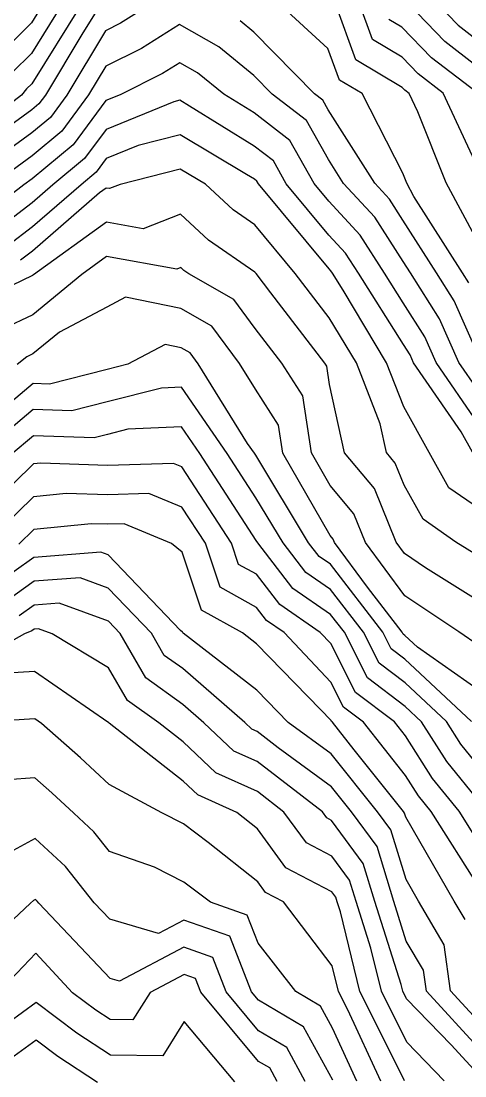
# Model space of a CAD drawing. Extents: x 42655 to 43811, y -141820 to -141156.
# Drawn here: x 43270.9 to 43301.4, y -141591.1 to -141518.6 of the extents above; entities that cross this region are included whole.
import ezdxf

# ---------------------------------------------------------------- set-up
doc = ezdxf.new("R2010")
doc.units = 0
doc.layers.add('ZE_HICN', color=7, linetype='Continuous')
doc.layers.add('ZE_LWCN', color=7, linetype='Continuous')

msp = doc.modelspace()

# ---------------------------------------------------------------- linework, layer by layer
at = {"layer": 'ZE_HICN'}
for points in [[(43272.354, -141517.568), (43271.607, -141518.766), (43269.351, -141521)], [(43302.255, -141543.972), (43300.955, -141542.084), (43299.622, -141539.089), (43297.629, -141535.937), (43297.125, -141535.148), (43295.189, -141532.114), (43293.038, -141529.796), (43292.004, -141528.157), (43290.485, -141525.469), (43288.145, -141523.656), (43286.889, -141522.382), (43284.474, -141520.424), (43281.784, -141518.887), (43279.169, -141520.522), (43276.709, -141521.754), (43275.532, -141523.716), (43273.691, -141526.207), (43271.65, -141527.901), (43268.896, -141529.91)], [(43302.159, -141523.536), (43299.076, -141521.162), (43297.049, -141519.065), (43296.157, -141518.534)], [(43302.323, -141558.47), (43298.67, -141556.172), (43297.22, -141555.208), (43296.646, -141554.43), (43295.169, -141550.732), (43293.105, -141548.284), (43292.077, -141543.6), (43291.888, -141542.348), (43291.746, -141542.127), (43288.049, -141537.303), (43287.033, -141535.987), (43286.952, -141535.89), (43283.766, -141533.686), (43281.845, -141531.903), (43279.283, -141532.914), (43276.76, -141532.46), (43271.754, -141536.059), (43271.688, -141536.113), (43268.076, -141537.854)], [(43302.388, -141572.267), (43300.123, -141569.466), (43298.391, -141566.747), (43297.269, -141565.695), (43294.675, -141563.733), (43293.095, -141560.609), (43292.151, -141559.388), (43289.553, -141557.599), (43287.144, -141554.474), (43287.039, -141554.3), (43283.176, -141548.33), (43281.914, -141546.509), (43278.22, -141546.665), (43276.828, -141547.021), (43275.912, -141547.254), (43271.74, -141547.112), (43270.216, -141548.392)], [(43302.469, -141589.324), (43298.725, -141585.233), (43298.53, -141583.811), (43297.345, -141581.802), (43296.491, -141579.081), (43295.334, -141575.322), (43293.572, -141572.932), (43292.207, -141571.217), (43288.546, -141568.537), (43287.101, -141567.418), (43286.729, -141567.252), (43286.254, -141566.804), (43281.992, -141563.102), (43280.729, -141562.193), (43279.846, -141560.672), (43276.878, -141557.57), (43274.948, -141556.865), (43271.787, -141557.104), (43269.909, -141558.436)], [(43293.96, -141591.418), (43292.285, -141587.793), (43291.451, -141586.269), (43289.764, -141585.276), (43287.169, -141581.955), (43286.421, -141580.023), (43283.904, -141579.14), (43282.061, -141577.749), (43280.055, -141576.735), (43276.963, -141575.652), (43275.9, -141574.295), (43274.519, -141573.022), (43273.019, -141571.62), (43271.851, -141570.594), (43269.952, -141570.742)], [(43276.146, -141591.502), (43273.419, -141589.725), (43271.936, -141588.608), (43270.432, -141589.702), (43266.854, -141589.997), (43262.401, -141590.802), (43261.771, -141591.008), (43261.337, -141591.047), (43257.827, -141591.589)]]:
    msp.add_lwpolyline(points, dxfattribs=at)
at = {"layer": 'ZE_LWCN'}
for points in [[(43274.998, -141517.556), (43271.627, -141522.959), (43271.274, -141523.307), (43270.925, -141523.738), (43266.558, -141527.101)], [(43279.742, -141517.533), (43277.727, -141518.793), (43276.698, -141519.308), (43274.048, -141523.723), (43272.908, -141525.266), (43271.642, -141526.316), (43266.703, -141529.92)], [(43276.319, -141517.549), (43275.133, -141519.451), (43272.565, -141523.73), (43272.124, -141524.326), (43271.635, -141524.732), (43269.6, -141526.217)], [(43273.676, -141517.562), (43271.617, -141520.863), (43270.312, -141522.153)], [(43301.641, -141536.619), (43301.199, -141535.92), (43297.864, -141530.693), (43297.372, -141529.776), (43297.097, -141529.092), (43294.32, -141523.627), (43292.754, -141522.695), (43291.968, -141520.534), (43288.644, -141517.491)], [(43302.207, -141533.707), (43300.093, -141529.763), (43298.126, -141524.88), (43297.54, -141523.612), (43297.253, -141523.391), (43297.069, -141523.201), (43293.888, -141521.308), (43292.494, -141517.473)], [(43302.182, -141528.572), (43299.885, -141523.601), (43298.165, -141522.277), (43297.059, -141521.133), (43295.023, -141519.921), (43294.13, -141517.465)], [(43302.15, -141521.712), (43299.988, -141520.047), (43297.477, -141517.45)], [(43299.457, -141517.44), (43300.899, -141518.933), (43302.141, -141519.889)], [(43302.243, -141541.476), (43300.632, -141537.854), (43299.414, -141535.929), (43297.112, -141532.321), (43296.195, -141530.884), (43295.176, -141529.786), (43291.988, -141524.734), (43291.62, -141524.082), (43291.052, -141523.643), (43286.874, -141519.405), (43285.932, -141518.641)], [(43302.266, -141546.255), (43299.399, -141542.091), (43298.612, -141540.324), (43297.139, -141537.994), (43295.843, -141535.945), (43294.183, -141533.344), (43292.017, -141531.01), (43291.017, -141529.806), (43289.351, -141526.856), (43286.901, -141524.958), (43284.823, -141523.672), (43283.017, -141522.206), (43281.796, -141521.51), (43280.61, -141522.251), (43277.706, -141523.706), (43276.72, -141524.108), (43274.475, -141527.147), (43271.657, -141529.485), (43271.089, -141529.899), (43268.316, -141532.014)], [(43301.888, -141548.242), (43301.108, -141546.84), (43297.843, -141542.099), (43297.602, -141541.559), (43297.152, -141540.847), (43294.058, -141535.954), (43293.177, -141534.574), (43292.028, -141533.336), (43289.104, -141529.815), (43288.217, -141528.243), (43286.911, -141527.232), (43282.47, -141524.483), (43281.808, -141524.088), (43281.391, -141524.194), (43276.73, -141526.096), (43275.258, -141528.087), (43273.085, -141529.89), (43271.665, -141531.123), (43269.164, -141533.031)], [(43302.293, -141552.088), (43300.276, -141550.685), (43298.913, -141548.256), (43297.172, -141545.129), (43295.995, -141542.107), (43293.005, -141537.12), (43292.273, -141535.962), (43292.172, -141535.803), (43292.039, -141535.661), (43287.191, -141529.824), (43287.082, -141529.631), (43286.922, -141529.506), (43286.377, -141529.169), (43281.819, -141526.449), (43278.947, -141527.183), (43276.739, -141528.084), (43276.042, -141529.027), (43275.013, -141529.881), (43271.673, -141532.779), (43270.011, -141534.047)], [(43302.309, -141555.389), (43300.754, -141554.41), (43298.507, -141552.848), (43297.198, -141550.515), (43296.59, -141548.994), (43295.98, -141548.27), (43295.546, -141546.296), (43293.918, -141542.117), (43292.055, -141539.01), (43289.711, -141535.974), (43286.937, -141532.629), (43285.464, -141531.61), (43283.558, -141529.841), (43281.831, -141528.81), (43277.69, -141529.868), (43276.978, -141530.149), (43276.748, -141530.108), (43276.279, -141530.446), (43271.681, -141534.436), (43270.858, -141535.063)], [(43302.338, -141561.547), (43300.953, -141560.572), (43297.233, -141558.101), (43294.535, -141554.44), (43293.748, -141552.47), (43292.109, -141550.526), (43290.827, -141548.294), (43290.235, -141544.37), (43288.805, -141542.141), (43286.97, -141539.747), (43285.501, -141537.763), (43282.425, -141536.009), (43282.068, -141535.762), (43281.862, -141535.571), (43281.588, -141535.68), (43276.771, -141534.812), (43275.058, -141536.043), (43271.701, -141538.804), (43269.68, -141539.778)], [(43302.352, -141564.613), (43298.108, -141561.625), (43297.246, -141560.817), (43297.13, -141560.73), (43297.06, -141560.59), (43294.686, -141557.52), (43292.423, -141554.45), (43292.327, -141554.208), (43292.126, -141553.969), (43288.87, -141548.304), (43288.581, -141546.392), (43286.99, -141543.911), (43285.902, -141542.155), (43284.004, -141539.593), (43281.876, -141538.379), (43278.076, -141537.594), (43276.787, -141538.276), (43273.539, -141539.995), (43271.714, -141541.495), (43271.284, -141541.702), (43270.636, -141542.227)], [(43301.829, -141566.731), (43297.254, -141562.443), (43296.312, -141561.731), (43295.738, -141560.597), (43292.135, -141555.936), (43291.354, -141555.398), (43290.629, -141554.458), (43287.011, -141548.458), (43286.917, -141548.313), (43286.454, -141547.645), (43283.059, -141542.168), (43282.507, -141541.423), (43281.888, -141541.071), (43280.783, -141540.842), (43278.234, -141542.191), (43276.807, -141542.555), (43272.839, -141543.567), (43271.723, -141543.53), (43268.298, -141546.403)], [(43302.377, -141569.869), (43301.093, -141568.281), (43300.11, -141566.739), (43297.261, -141564.069), (43295.493, -141562.732), (43294.417, -141560.603), (43292.143, -141557.662), (43290.454, -141556.498), (43288.887, -141554.466), (43287.025, -141551.379), (43285.047, -141548.322), (43281.901, -141543.783), (43280.531, -141543.841), (43276.818, -141544.788), (43274.376, -141545.411), (43271.732, -141545.321), (43268.06, -141548.402)], [(43302.402, -141575.159), (43300.97, -141572.897), (43299.154, -141570.651), (43297.279, -141567.706), (43296.529, -141566.756), (43293.856, -141564.734), (43292.161, -141561.381), (43291.437, -141560.617), (43288.653, -141558.7), (43287.05, -141556.62), (43285.836, -141555.947), (43285.35, -141554.483), (43281.927, -141549.252), (43281.364, -141549.019), (43276.838, -141549.166), (43272.249, -141548.988), (43271.749, -141549.039), (43269.079, -141551.646)], [(43302.416, -141578.225), (43299.05, -141572.906), (43298.185, -141571.836), (43297.291, -141570.433), (43294.4, -141566.766), (43293.037, -141565.735), (43292.173, -141564.025), (43288.955, -141560.629), (43287.753, -141559.801), (43287.061, -141558.903), (43284.555, -141557.513), (43283.552, -141554.491), (43281.94, -141552.028), (43279.672, -141551.088), (43276.848, -141551.18), (43273.984, -141551.069), (43271.76, -141551.296), (43268.414, -141554.563)], [(43301.38, -141580.325), (43300.635, -141579.062), (43297.305, -141573.3), (43297.218, -141573.018), (43297.143, -141572.915), (43293.761, -141568.665), (43292.271, -141566.776), (43292.219, -141566.736), (43292.185, -141566.67), (43291.455, -141565.899), (43287.072, -141561.4), (43286.092, -141560.642), (43283.274, -141559.08), (43281.954, -141555.104), (43281.225, -141554.502), (43277.98, -141553.157), (43276.857, -141553.194), (43275.719, -141553.15), (43271.771, -141553.554), (43270.748, -141554.552)], [(43302.46, -141587.49), (43300.388, -141585.225), (43299.955, -141582.068), (43298.188, -141579.073), (43297.325, -141577.579), (43296.276, -141574.17), (43295.357, -141572.924), (43292.196, -141568.951), (43289.243, -141566.79), (43287.087, -141564.576), (43282.021, -141560.661), (43281.993, -141560.646), (43281.98, -141560.606), (43281.834, -141560.486), (43276.867, -141555.296), (43276.378, -141555.117), (43271.78, -141555.465), (43269.048, -141557.402)], [(43302.477, -141591.158), (43300.432, -141588.923), (43297.364, -141585.776), (43297.097, -141585.241), (43296.987, -141584.791), (43295.196, -141579.087), (43294.392, -141576.474), (43292.218, -141573.526), (43291.88, -141573.349), (43291.582, -141572.942), (43287.11, -141569.479), (43285.498, -141568.757), (43283.443, -141566.817), (43282.004, -141565.567), (43279.464, -141563.739), (43277.69, -141560.682), (43276.889, -141559.844), (43273.519, -141558.612), (43271.795, -141558.743), (43270.771, -141559.469)], [(43299.949, -141591.39), (43297.378, -141588.753), (43295.631, -141585.248), (43294.907, -141582.295), (43293.901, -141579.093), (43293.45, -141577.627), (43292.229, -141575.971), (43290.482, -141575.058), (43288.946, -141572.954), (43287.12, -141571.54), (43284.267, -141570.262), (43282.016, -141568.137), (43280.348, -141566.832), (43278.199, -141565.286), (43276.904, -141563.053), (43273.03, -141560.704), (43272.09, -141560.36), (43271.803, -141560.382), (43271.632, -141560.503), (43271.139, -141560.713), (43266.728, -141563.187)], [(43297.212, -141591.403), (43296.988, -141590.92), (43294.165, -141585.255), (43292.827, -141579.8), (43292.607, -141579.099), (43292.508, -141578.779), (43292.241, -141578.416), (43289.085, -141576.767), (43287.132, -141574.093), (43285.719, -141572.969), (43283.036, -141571.767), (43282.028, -141570.816), (43276.955, -141566.848), (43276.934, -141566.833), (43276.921, -141566.81), (43276.858, -141566.772), (43271.817, -141563.304), (43269.568, -141563.444)], [(43295.586, -141591.411), (43293.333, -141586.535), (43292.698, -141585.262), (43292.265, -141583.494), (43288.914, -141579.117), (43287.687, -141578.476), (43287.149, -141577.739), (43283.744, -141575.033), (43282.042, -141573.747), (43280.551, -141572.994), (43276.941, -141571.056), (43274.98, -141569.222), (43272.3, -141566.87), (43271.832, -141566.548), (43266.773, -141566.862)], [(43292.302, -141591.355), (43290.293, -141587.685), (43287.188, -141585.856), (43286.714, -141585.29), (43285.237, -141581.472), (43282.073, -141580.363), (43280.328, -141581.277), (43276.985, -141580.308), (43275.916, -141579.178), (43273.954, -141576.675), (43271.871, -141574.753), (43269.333, -141576.128), (43266.799, -141578.243), (43266.349, -141579.223), (43264.822, -141582.972), (43261.741, -141584.832), (43258.06, -141585.425), (43256.748, -141585.542), (43256.657, -141585.556), (43256.501, -141585.621), (43251.581, -141588.329), (43247.023, -141591.013), (43246.508, -141591.42)], [(43290.413, -141591.435), (43289.136, -141589.1), (43287.198, -141587.959), (43284.972, -141585.298), (43284.052, -141582.921), (43282.082, -141582.23), (43277.651, -141584.55), (43277.004, -141584.363), (43272.119, -141579.196), (43272.008, -141579.054), (43271.89, -141578.946), (43271.747, -141579.023), (43271.536, -141579.199), (43266.824, -141583.623), (43266.345, -141584.799), (43265.365, -141585.39), (43261.75, -141586.575), (43257.895, -141586.918), (43256.664, -141587.108), (43254.563, -141587.991), (43251.587, -141589.629), (43248.182, -141591.634)], [(43288.486, -141591.444), (43287.978, -141590.516), (43287.207, -141590.062), (43283.229, -141585.306), (43282.867, -141584.37), (43282.091, -141584.098), (43279.751, -141585.323), (43278.577, -141587.217), (43277.017, -141587.194), (43276.02, -141586.544), (43274.431, -141585.348), (43271.908, -141582.645), (43269.269, -141585.372), (43267.746, -141586.479), (43266.838, -141586.554), (43265.708, -141586.758), (43261.757, -141588.053), (43259.042, -141588.294), (43256.671, -141588.66), (43252.624, -141590.362), (43251.594, -141590.929), (43250.414, -141591.624)], [(43285.582, -141591.458), (43282.106, -141587.327), (43280.64, -141589.692), (43277.029, -141589.64), (43274.72, -141588.135), (43271.924, -141586.03), (43269.089, -141588.09), (43266.846, -141588.275), (43264.055, -141588.78), (43261.764, -141589.531), (43260.19, -141589.671), (43256.679, -141590.213), (43253.355, -141591.61)]]:
    msp.add_lwpolyline(points, dxfattribs=at)

doc.saveas('drawing.dxf')
